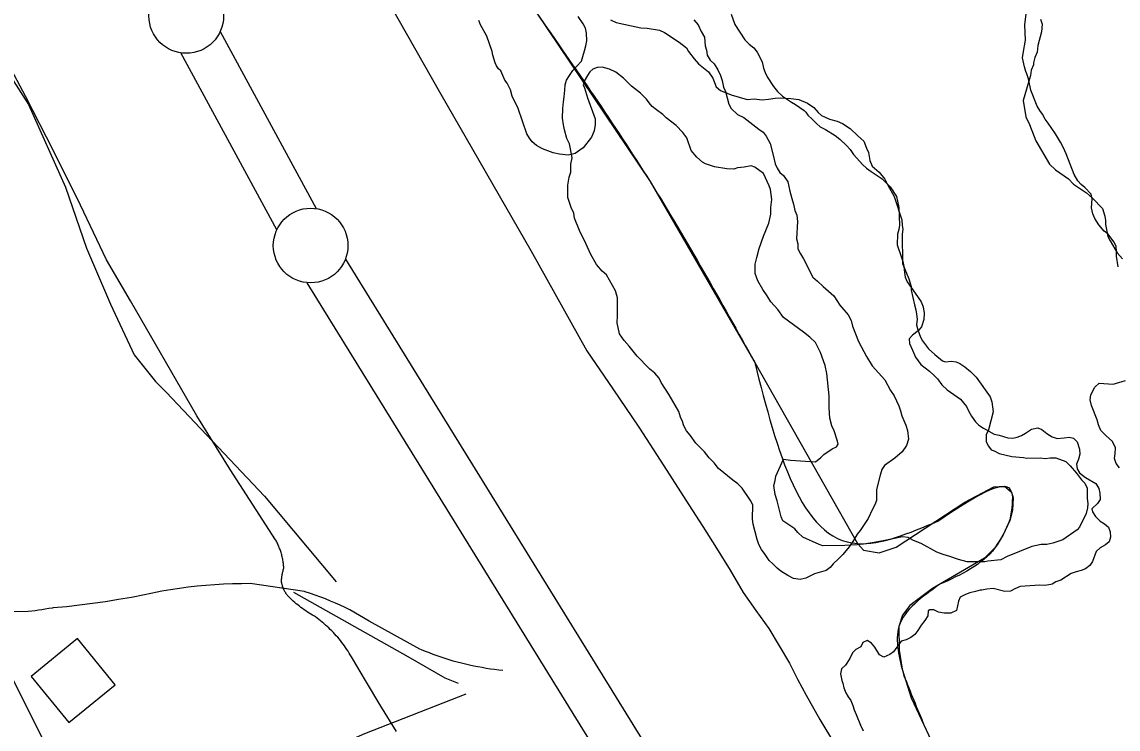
# Model space of a CAD drawing. Extents: x 3172231 to 3210228, y 940198 to 965780.
# Drawn here: x 3186086 to 3186821, y 952806 to 953280 of the extents above; entities that cross this region are included whole.
import ezdxf

# ---------------------------------------------------------------- set-up
doc = ezdxf.new("R2010")
doc.units = 0
for name, color, linetype in [('V-BLDG-OTLN', 7, 'Continuous'), ('V-BORW-LINE', 7, 'Continuous'), ('V-LEVE-TOET', 7, 'Continuous'), ('V-ROAD-CNTR', 7, 'Continuous'), ('V-SITE-VEGE', 7, 'Continuous'), ('V-SURV-LINE', 7, 'Continuous'), ('V-TOPO-BNDY', 7, 'Continuous'), ('V-TOPO-SHOR', 7, 'Continuous')]:
    doc.layers.add(name, color=color, linetype=linetype)

msp = doc.modelspace()

# ---------------------------------------------------------------- linework, layer by layer
at = {"layer": 'V-BLDG-OTLN'}
msp.add_lwpolyline([(3186092.456, 952841.311), (3186117.756, 952810.329), (3186148.738, 952835.629), (3186123.438, 952866.611)], close=True, dxfattribs=at)
at = {"layer": 'V-BORW-LINE'}
for points in [[(3186430.764, 953286.213), (3186507.132, 953172.785)], [(3186507.132, 953172.785), (3186577.264, 953051.561)], [(3186577.264, 953051.561), (3186646.096, 952930.274)], [(3186717.951, 952957.968), (3186737.424, 952968.329)], [(3186737.424, 952968.329), (3186744.589, 952968.771)], [(3186744.589, 952968.771), (3186749.391, 952964.694)], [(3186749.391, 952964.694), (3186750.526, 952960.912)], [(3186672.047, 952927.853), (3186717.951, 952957.968)], [(3186750.526, 952960.912), (3186750.048, 952952.66)], [(3186750.048, 952952.66), (3186748.096, 952945.768)], [(3186748.096, 952945.768), (3186743.537, 952935.617)], [(3186743.537, 952935.617), (3186738.181, 952927.338)], [(3186646.096, 952930.274), (3186650.181, 952925.889)], [(3186660.631, 952924.076), (3186672.047, 952927.853)], [(3186650.181, 952925.889), (3186660.631, 952924.076)], [(3186731.138, 952920.523), (3186696.321, 952900.112)], [(3186738.181, 952927.338), (3186731.138, 952920.523)], [(3186696.321, 952900.112), (3186681.247, 952888.918)], [(3186681.247, 952888.918), (3186676.318, 952882.339)], [(3186676.318, 952882.339), (3186673.9, 952874.825)], [(3186673.9, 952874.825), (3186673.934, 952858.848)], [(3186673.934, 952858.848), (3186676.119, 952846.098)], [(3186676.119, 952846.098), (3186682.16, 952826.879)], [(3186682.16, 952826.879), (3186690.631, 952808.975)]]:
    msp.add_lwpolyline(points, dxfattribs=at)
for points in [[(3186430.764, 953286.213), (3186507.132, 953172.785), (3186577.264, 953051.561)], [(3186577.264, 953051.561), (3186646.096, 952930.274), (3186699.903, 952945.306)], [(3186699.903, 952945.306), (3186749.391, 952964.694), (3186748.214, 952946.1)], [(3186748.214, 952946.1), (3186738.181, 952927.338), (3186701.399, 952903.013)], [(3186701.399, 952903.013), (3186673.9, 952874.825), (3186677.201, 952841.795)], [(3186677.201, 952841.795), (3186690.631, 952808.975), (3186807.938, 952599.014)]]:
    msp.add_spline(points, degree=3, dxfattribs=at)
at = {"layer": 'V-LEVE-TOET'}
for points in [[(3186310.139, 953331.492), (3186366.873, 953231.37), (3186366.873, 953231.37), (3186427.215, 953126.578), (3186464.662, 953059.444), (3186464.662, 953059.444), (3186482.267, 953033.975), (3186499.532, 953008.271), (3186516.448, 952982.335), (3186533.014, 952956.178), (3186542.454, 952941.725), (3186551.69, 952927.139), (3186560.724, 952912.428), (3186569.549, 952897.599), (3186577.989, 952885.417), (3186586.711, 952873.414), (3186593.521, 952861.695), (3186600.51, 952850.081), (3186605.897, 952839.366), (3186611.647, 952828.839), (3186620.937, 952812.4), (3186630.651, 952796.206)], [(3186261.142, 952900.96), (3186261.026, 952901.285), (3186260.915, 952901.613), (3186260.811, 952901.943), (3186260.71, 952902.272), (3186260.618, 952902.606), (3186260.53, 952902.94), (3186260.448, 952903.276), (3186260.372, 952903.614), (3186260.303, 952903.952), (3186260.239, 952904.292), (3186260.182, 952904.632), (3186260.129, 952904.974), (3186260.098, 952905.197), (3186260.098, 952905.197), (3186260.143, 952905.83), (3186260.198, 952906.463), (3186260.266, 952907.095), (3186260.344, 952907.724), (3186260.432, 952908.353), (3186260.53, 952908.98), (3186260.639, 952909.604), (3186260.759, 952910.227), (3186260.891, 952910.847), (3186261.032, 952911.466), (3186261.185, 952912.082), (3186261.347, 952912.695), (3186261.521, 952913.303), (3186261.706, 952913.909), (3186261.708, 952913.919), (3186261.708, 952913.919), (3186261.661, 952914.667), (3186261.601, 952915.414), (3186261.527, 952916.162), (3186261.441, 952916.907), (3186261.343, 952917.651), (3186261.231, 952918.392), (3186261.106, 952919.132), (3186260.968, 952919.869), (3186260.817, 952920.604), (3186260.653, 952921.335), (3186260.477, 952922.064), (3186260.288, 952922.791), (3186260.086, 952923.512), (3186259.873, 952924.231), (3186259.645, 952924.946), (3186259.406, 952925.658), (3186259.156, 952926.365), (3186258.892, 952927.065), (3186258.615, 952927.764), (3186258.326, 952928.456), (3186258.027, 952929.144), (3186257.714, 952929.826), (3186257.391, 952930.502), (3186257.055, 952931.172), (3186256.709, 952931.837), (3186256.348, 952932.497), (3186256.205, 952932.755), (3186256.205, 952932.755), (3186225.786, 952979.971), (3186203.461, 953015.803), (3186203.461, 953015.803), (3186159.005, 953093.001), (3186142.834, 953120.329), (3186142.834, 953120.329), (3186125.46, 953157.035), (3186107.475, 953193.443), (3186088.883, 953229.543), (3186073.132, 953259.016)], [(3186337.142, 952804.45), (3186326.65, 952821.393), (3186316.357, 952838.457), (3186307.669, 952853.21), (3186307.669, 952853.21), (3186306.964, 952854.476), (3186306.235, 952855.73), (3186305.488, 952856.971), (3186304.716, 952858.197), (3186303.925, 952859.41), (3186303.112, 952860.61), (3186302.279, 952861.794), (3186301.425, 952862.965), (3186300.55, 952864.12), (3186299.655, 952865.259), (3186298.742, 952866.383), (3186297.808, 952867.491), (3186296.853, 952868.583), (3186295.883, 952869.658), (3186294.891, 952870.715), (3186293.884, 952871.755), (3186292.858, 952872.777), (3186291.813, 952873.781), (3186290.75, 952874.768), (3186289.673, 952875.734), (3186288.577, 952876.683), (3186287.465, 952877.612), (3186286.337, 952878.522), (3186285.194, 952879.411), (3186284.035, 952880.281), (3186282.862, 952881.129), (3186282.159, 952881.622), (3186282.159, 952881.622), (3186280.992, 952882.29), (3186279.837, 952882.976), (3186278.694, 952883.683), (3186277.563, 952884.41), (3186276.445, 952885.155), (3186275.341, 952885.921), (3186274.25, 952886.706), (3186273.174, 952887.51), (3186272.112, 952888.332), (3186271.063, 952889.173), (3186270.029, 952890.031), (3186269.011, 952890.908), (3186268.007, 952891.803), (3186267.02, 952892.714), (3186266.049, 952893.644), (3186265.095, 952894.588), (3186264.159, 952895.549), (3186264.159, 952895.549), (3186263.948, 952895.823), (3186263.741, 952896.1), (3186263.541, 952896.38), (3186263.344, 952896.665), (3186263.152, 952896.954), (3186262.965, 952897.245), (3186262.785, 952897.537), (3186262.609, 952897.836), (3186262.437, 952898.135), (3186262.273, 952898.439), (3186262.111, 952898.746), (3186261.958, 952899.055), (3186261.806, 952899.366), (3186261.663, 952899.68), (3186261.523, 952899.997), (3186261.39, 952900.314), (3186261.263, 952900.636), (3186261.142, 952900.96)]]:
    msp.add_lwpolyline(points, dxfattribs=at)
at = {"layer": 'V-ROAD-CNTR'}
msp.add_lwpolyline([(3186408.572, 952845.229), (3186405.748, 952845.533), (3186402.928, 952845.879), (3186400.114, 952846.266), (3186397.308, 952846.696), (3186394.51, 952847.167), (3186391.719, 952847.679), (3186388.94, 952848.234), (3186386.171, 952848.83), (3186383.412, 952849.465), (3186380.668, 952850.143), (3186377.934, 952850.859), (3186375.216, 952851.617), (3186372.511, 952852.416), (3186369.822, 952853.256), (3186367.149, 952854.132), (3186364.495, 952855.05), (3186361.857, 952856.006), (3186359.238, 952857.001), (3186356.639, 952858.036), (3186354.06, 952859.109), (3186352.891, 952859.61), (3186335.808, 952868.839), (3186318.869, 952878.356), (3186306.028, 952885.819), (3186302.801, 952887.406), (3186299.549, 952888.936), (3186296.268, 952890.408), (3186292.962, 952891.823), (3186289.634, 952893.181), (3186279.511, 952896.898), (3186276.097, 952898.021), (3186275.569, 952898.187), (3186239.192, 952903.446), (3186233.243, 952903.407), (3186227.295, 952903.264), (3186221.352, 952903.018), (3186215.413, 952902.668), (3186209.482, 952902.215), (3186203.559, 952901.658), (3186197.646, 952900.999), (3186191.746, 952900.237), (3186185.86, 952899.372), (3186179.99, 952898.406), (3186176.912, 952897.857), (3186168.288, 952895.995), (3186159.631, 952894.283), (3186150.946, 952892.723), (3186142.236, 952891.314), (3186133.501, 952890.056), (3186124.746, 952888.95), (3186115.974, 952887.996), (3186107.186, 952887.195), (3186106.422, 952887.132), (3186106.422, 952887.132), (3186104.165, 952886.695), (3186101.898, 952886.296), (3186099.627, 952885.938), (3186097.348, 952885.62), (3186095.064, 952885.34), (3186092.776, 952885.1), (3186090.485, 952884.901), (3186078.993, 952884.506)], dxfattribs=at)
at = {"layer": 'V-SITE-VEGE'}
for points in [[(3186544.367, 953184.636), (3186542.273, 953185.867), (3186538.493, 953189.164), (3186534.702, 953193.711), (3186531.71, 953202.014), (3186529.174, 953205.739), (3186524.55, 953210.275), (3186517.837, 953215.629), (3186515.735, 953217.691), (3186511.539, 953220.984), (3186508.604, 953223.038), (3186506.499, 953225.52), (3186504.809, 953228.003), (3186500.605, 953232.127), (3186494.731, 953236.655), (3186489.267, 953242.017), (3186484.229, 953246.138), (3186480.045, 953248.18), (3186475.038, 953249.384), (3186471.706, 953249.351), (3186468.801, 953248.075), (3186466.733, 953246.39), (3186465.093, 953243.875), (3186463.045, 953240.106), (3186462.236, 953237.602), (3186463.088, 953235.525), (3186465.232, 953228.881), (3186470.362, 953214.768), (3186470.397, 953211.021), (3186469.602, 953206.847), (3186467.976, 953202.667), (3186462.211, 953195.532), (3186460.143, 953193.846), (3186456.833, 953191.731), (3186452.262, 953190.44), (3186446.423, 953191.221), (3186442.253, 953192.013), (3186435.145, 953194.862), (3186430.961, 953196.908), (3186428.022, 953199.378), (3186426.332, 953201.862), (3186424.638, 953204.762), (3186418.648, 953221.783), (3186414.822, 953230.077), (3186413.536, 953234.231), (3186411.408, 953238.792), (3186409.723, 953240.86), (3186407.167, 953247.084), (3186405.488, 953248.317), (3186404.22, 953250.387), (3186403.368, 953252.462), (3186401.654, 953257.445), (3186401.215, 953259.939), (3186397.785, 953270.32), (3186393.552, 953277.777), (3186392.274, 953280.681)], [(3186480.569, 953281.091), (3186484.336, 953279.459), (3186494.77, 953277.056), (3186501.031, 953275.866), (3186505.199, 953275.49), (3186513.54, 953274.316), (3186516.886, 953272.682), (3186526.528, 953266.108), (3186531.56, 953262.405), (3186532.834, 953259.919), (3186536.629, 953254.956), (3186539.576, 953251.653), (3186546.29, 953246.3), (3186549.245, 953242.163), (3186551.381, 953236.35), (3186554.32, 953233.878), (3186561.426, 953231.03), (3186572.287, 953227.8), (3186576.864, 953228.259), (3186582.285, 953227.476), (3186586.447, 953227.931), (3186591.02, 953228.808), (3186594.77, 953228.842), (3186601.436, 953228.488), (3186606.857, 953227.706), (3186612.712, 953225.26), (3186616.905, 953222.385), (3186619.852, 953219.08), (3186621.953, 953217.017), (3186624.044, 953216.204), (3186627.39, 953214.57), (3186632.4, 953213.366), (3186636.164, 953211.735), (3186641.194, 953208.45), (3186646.236, 953203.498), (3186650.437, 953199.789), (3186652.147, 953195.224), (3186653.423, 953192.32), (3186654.307, 953186.914), (3186656.007, 953183.18), (3186660.629, 953179.06), (3186664.418, 953174.513), (3186666.54, 953170.368), (3186670.773, 953162.909), (3186675.92, 953147.129), (3186675.957, 953143.381), (3186676.395, 953140.887), (3186676.01, 953137.551), (3186676.192, 953117.976), (3186680.454, 953107.603), (3186682.166, 953102.62), (3186682.191, 953100.121), (3186684.364, 953090.146), (3186685.228, 953086.822), (3186685.674, 953083.909), (3186686.121, 953080.584), (3186685.74, 953076.83), (3186686.604, 953073.506), (3186688.316, 953068.525), (3186689.588, 953066.037), (3186693.805, 953060.663), (3186698.003, 953056.952), (3186703.041, 953052.833), (3186705.13, 953052.02), (3186708.876, 953052.473), (3186712.21, 953052.088), (3186714.721, 953050.861), (3186718.074, 953048.809), (3186721.852, 953045.512), (3186725.635, 953041.799), (3186734.923, 953028.556), (3186736.205, 953025.236), (3186737.1, 953018.58), (3186733.88, 953006.473), (3186732.246, 953003.124), (3186732.289, 952998.543), (3186733.981, 952995.645), (3186735.67, 952993.161), (3186737.759, 952992.348), (3186741.108, 952990.713), (3186749.457, 952988.706)], [(3186768.788, 953281.693), (3186769.829, 953278.181), (3186769.37, 953273.141), (3186766.937, 953264.056), (3186766.478, 953259.519), (3186765.002, 953255.982), (3186764.027, 953252.446), (3186764.041, 953250.938), (3186762.563, 953247.399), (3186762.094, 953243.871), (3186757.213, 953227.21), (3186758.825, 953216.151), (3186761.393, 953211.139), (3186765.522, 953200.101), (3186774.73, 953184.581), (3186778.795, 953180.589), (3186787.409, 953174.63), (3186790.966, 953171.138), (3186799.58, 953165.176), (3186803.641, 953161.69), (3186810.252, 953154.703), (3186811.809, 953149.683), (3186812.341, 953146.666), (3186812.364, 953144.149), (3186813.951, 953136.109), (3186815.489, 953133.102), (3186820.095, 953125.091), (3186823.658, 953121.095)], [(3186749.457, 952988.706), (3186757.379, 952987.948), (3186759.464, 952987.549), (3186768.627, 952987.637), (3186771.963, 952987.254), (3186775.291, 952987.699), (3186779.039, 952987.733), (3186785.723, 952985.298), (3186788.668, 952982.409), (3186792.879, 952977.45), (3186796.254, 952972.9), (3186798.355, 952970.837), (3186800.053, 952967.522), (3186800.119, 952960.442), (3186800.567, 952957.114), (3186800.178, 952954.193), (3186799.379, 952950.437), (3186794.884, 952941.231), (3186793.233, 952939.55), (3186783.716, 952932.798), (3186777.073, 952930.652), (3186772.915, 952929.781), (3186769.167, 952929.746), (3186762.931, 952928.438), (3186746.334, 952921.62), (3186742.189, 952919.498), (3186733.448, 952918.583), (3186731.374, 952918.146), (3186719.71, 952918.038), (3186713.865, 952919.648), (3186708.014, 952921.675), (3186703.422, 952922.883), (3186699.24, 952924.512), (3186688.775, 952930.246), (3186683.758, 952932.282), (3186679.989, 952934.328), (3186676.237, 952934.711), (3186663.349, 952932.089), (3186658.36, 952931.211), (3186655.866, 952930.77), (3186650.043, 952929.884), (3186645.882, 952929.429), (3186637.557, 952928.933), (3186622.979, 952928.796), (3186620.472, 952929.607), (3186609.597, 952934.504), (3186606.237, 952937.803), (3186604.127, 952940.283), (3186596.165, 952945.624), (3186594.893, 952948.111), (3186592.292, 952958.916), (3186591.004, 952963.069), (3186590.113, 952969.31), (3186590.913, 952972.65), (3186591.303, 952975.568), (3186596.611, 952986.863), (3186601.201, 952986.072), (3186617.871, 952984.979), (3186621.595, 952987.93), (3186623.657, 952990.031), (3186629.037, 952993.83), (3186631.939, 952995.106), (3186633.174, 952996.786), (3186632.738, 952998.862), (3186630.589, 953005.924), (3186628.892, 953009.239), (3186627.595, 953014.226), (3186627.114, 953021.302), (3186627.038, 953029.216), (3186625.65, 953044.197), (3186624.349, 953049.599), (3186621.353, 953058.32), (3186617.957, 953064.951), (3186614.175, 953068.664), (3186609.978, 953071.957), (3186596.558, 953081.829), (3186592.761, 953087.209), (3186588.132, 953092.163), (3186585.595, 953096.304), (3186582.64, 953100.443), (3186579.252, 953106.241), (3186577.54, 953111.224), (3186577.483, 953117.47), (3186578.689, 953122.064), (3186580.301, 953127.911), (3186583.137, 953136.265), (3186586.805, 953145.048), (3186587.999, 953150.889), (3186587.956, 953155.473), (3186588.739, 953160.894), (3186587.844, 953167.55), (3186586.987, 953170.04), (3186583.162, 953178.335), (3186577.292, 953182.447), (3186574.785, 953183.256), (3186570.21, 953182.379), (3186565.635, 953181.923), (3186563.143, 953181.065), (3186558.557, 953181.437), (3186550.218, 953182.609), (3186544.367, 953184.636)]]:
    msp.add_lwpolyline(points, dxfattribs=at)
at = {"layer": 'V-SURV-LINE'}
for points in [[(3186219.055, 953273.334), (3186283.351, 953154.675)], [(3186256.966, 953140.399), (3186192.67, 953259.058)], [(3186302.938, 953120.854), (3187215.189, 951643.809)], [(3187189.676, 951628.027), (3186277.425, 953105.072)]]:
    msp.add_lwpolyline(points, dxfattribs=at)
for centre in [(3186196.342, 953283.766), (3186279.679, 953129.967)]:
    msp.add_circle(centre, 25, dxfattribs=at)
at = {"layer": 'V-TOPO-BNDY'}
msp.add_line((3187098.67, 950801.485), (3185736.758, 953526.468), dxfattribs=at)
at = {"layer": 'V-TOPO-SHOR'}
for points in [[(3185794.423, 953168.173), (3186005.158, 953288.921), (3186042.635, 953299.528), (3186090.6, 953224.509), (3186115.43, 953169.163), (3186129.596, 953128.111), (3186145.553, 953090.62), (3186161.52, 953056.697), (3186175.742, 953038.828), (3186182.858, 953031.677), (3186248.67, 952961.963), (3186296.68, 952904.777)], [(3186454.029, 953179.629), (3186454.074, 953184.577), (3186454.822, 953188.81), (3186453.816, 953194.827), (3186453.138, 953198.016), (3186451.406, 953201.565), (3186449.694, 953207.588), (3186449.016, 953210.777), (3186448.35, 953215.377), (3186448.764, 953221.736), (3186449.159, 953226.325), (3186449.542, 953229.504), (3186449.937, 953234.095), (3186450.324, 953237.626), (3186451.062, 953240.801), (3186453.21, 953243.961), (3186455.36, 953247.123), (3186457.859, 953249.927), (3186461.074, 953253.431), (3186462.164, 953256.603), (3186463.26, 953260.48), (3186463.997, 953263.652), (3186464.734, 953267.181), (3186464.429, 953272.133), (3186463.753, 953275.672), (3186462.367, 953278.512), (3186458.879, 953283.493)], [(3186536.383, 953281.195), (3186539.331, 953277.89), (3186541.456, 953273.329), (3186543.574, 953269.6), (3186544.045, 953263.771), (3186544.903, 953260.865), (3186545.352, 953257.537), (3186547.465, 953254.223), (3186549.988, 953251.749), (3186552.526, 953247.606), (3186554.226, 953243.875), (3186555.508, 953240.555), (3186556.382, 953235.982), (3186557.658, 953233.078), (3186559.819, 953224.767), (3186561.512, 953221.867), (3186565.717, 953217.74), (3186569.901, 953215.698), (3186579.971, 953207.877), (3186582.906, 953205.823), (3186585.011, 953203.345), (3186587.557, 953198.368), (3186589.711, 953190.475), (3186591.016, 953184.657), (3186592.294, 953181.753), (3186593.985, 953178.853), (3186596.505, 953176.794), (3186599.46, 953172.655), (3186600.766, 953166.421), (3186602.063, 953161.434), (3186603.347, 953157.699), (3186604.219, 953153.541), (3186605.499, 953150.222), (3186605.954, 953146.06), (3186605.231, 953134.391), (3186606.095, 953131.067), (3186606.126, 953127.735), (3186607.824, 953124.419), (3186609.937, 953121.105), (3186613.331, 953114.474), (3186614.607, 953111.57), (3186616.3, 953108.67), (3186619.239, 953106.198), (3186623.022, 953102.485), (3186630.161, 953096.304), (3186634.384, 953090.096), (3186639.861, 953083.484), (3186641.978, 953079.754), (3186642.847, 953076.012), (3186646.693, 953065.635), (3186652.2, 953055.69)], [(3186561.574, 953285.009), (3186563.931, 953278.15), (3186570.554, 953267.806), (3186573.581, 953264.836), (3186576.602, 953262.393), (3186578.924, 953259.417), (3186582.158, 953253.095), (3186583.082, 953248.87), (3186584.167, 953245.882), (3186585.603, 953243.072), (3186589.9, 953236.41), (3186592.576, 953233.258), (3186595.782, 953229.936), (3186601.815, 953226.112), (3186604.654, 953224.552), (3186610.337, 953220.37), (3186611.582, 953219.323), (3186612.835, 953217.218), (3186615.682, 953214.599), (3186618.711, 953211.629), (3186621.199, 953209.534), (3186624.744, 953207.627), (3186631.132, 953203.629)], [(3186819.763, 953122.832), (3186819.732, 953126.182), (3186819.349, 953129.355), (3186818.088, 953132.167), (3186813.801, 953137.772), (3186811.313, 953139.689), (3186807.924, 953143.889), (3186805.239, 953148.1), (3186803.797, 953151.26), (3186802.879, 953155.133), (3186803.35, 953161.312), (3186802.791, 953164.482), (3186798.517, 953168.852), (3186796.029, 953170.945), (3186793.713, 953173.219), (3186791.202, 953177.605), (3186785.957, 953191.493), (3186784.155, 953195.532), (3186782.18, 953199.218), (3186778.777, 953204.832), (3186773.945, 953212.018), (3186771.981, 953214.648), (3186770.185, 953217.982), (3186768.397, 953220.435), (3186766.607, 953223.417), (3186762.274, 953234.138), (3186760.615, 953241.708), (3186759.701, 953245.05), (3186758.981, 953246.631), (3186758.071, 953249.623), (3186756.781, 953255.608), (3186757.105, 953258.61), (3186758.786, 953267.623), (3186758.159, 953277.849), (3186759.148, 953285.267)], [(3186631.132, 953203.629), (3186634.331, 953201.188), (3186638.781, 953196.998), (3186641.1, 953194.372), (3186643.422, 953191.042), (3186645.564, 953188.417), (3186649.484, 953184.218), (3186652.155, 953181.773), (3186655.174, 953179.508), (3186662.628, 953174.64), (3186667.972, 953169.221), (3186672.266, 953162.735), (3186673.745, 953155.516), (3186674.208, 953143.701), (3186673.882, 953140.698), (3186673.03, 953137.516), (3186672.743, 953130.456), (3186675.287, 953122.541), (3186676.553, 953119.201), (3186677.114, 953115.854), (3186677.505, 953111.801), (3186678.062, 953108.807), (3186679.326, 953105.643), (3186684.865, 953098.11), (3186688.802, 953092.149), (3186690.067, 953088.808), (3186690.813, 953084.581), (3186690.497, 953080.52), (3186688.957, 953075.568), (3186686.864, 953072.901), (3186683.012, 953069.866), (3186680.741, 953067.552), (3186680.946, 953064.38), (3186682.928, 953059.811), (3186685.089, 953055.244), (3186688.662, 953050.339), (3186694.35, 953045.804), (3186697.553, 953042.837), (3186699.693, 953040.564), (3186702.726, 953036.709), (3186706.111, 953033.213), (3186715.166, 953027.125), (3186719.27, 953022.046), (3186720.71, 953018.883), (3186722.504, 953015.725), (3186725.187, 953011.869), (3186727.501, 953009.598), (3186730.517, 953007.685), (3186737.612, 953003.695), (3186741.145, 953003.022), (3186746.807, 953001.133), (3186750.164, 953000.814), (3186753.154, 953001.545), (3186755.968, 953002.631), (3186758.776, 953004.244), (3186762.806, 953006.929), (3186767.031, 953007.851), (3186769.69, 953006.64), (3186772.891, 953004.023), (3186776.616, 953001.766), (3186779.977, 953000.738), (3186784.558, 953001.133), (3186787.907, 953001.695), (3186790.913, 953000.841), (3186793.405, 952998.393), (3186794.864, 952993.468), (3186795.068, 952990.295), (3186794.218, 952986.935), (3186792.84, 952983.394), (3186793.397, 952980.399), (3186794.835, 952977.592), (3186798.921, 952974.454), (3186805.839, 952970.461), (3186807.811, 952967.128), (3186808.544, 952964.136), (3186808.761, 952959.729), (3186806.844, 952957.241), (3186803.172, 952953.677), (3186803.545, 952951.564), (3186805.515, 952948.408), (3186808.72, 952945.262), (3186811.735, 952943.525), (3186814.404, 952941.258), (3186815.491, 952938.092), (3186815.7, 952934.565), (3186814.67, 952931.559), (3186812.22, 952929.419), (3186808.71, 952927.444), (3186806.087, 952924.95), (3186803.68, 952918.224), (3186801.765, 952915.56), (3186798.962, 952913.418), (3186795.974, 952912.33), (3186792.629, 952911.419), (3186789.291, 952910.151), (3186782.275, 952905.852), (3186778.934, 952904.587), (3186776.655, 952903.153), (3186775.774, 952902.969), (3186771.547, 952902.223), (3186768.371, 952902.371)], [(3186652.2, 953055.69), (3186656.005, 953049.479), (3186664.424, 953039.978), (3186668.24, 953032.933), (3186670.773, 953029.207), (3186673.751, 953022.572), (3186675.031, 953019.25), (3186675.895, 953015.926), (3186678.453, 953009.702), (3186679.737, 953005.967), (3186680.208, 953000.14), (3186678.998, 952995.962), (3186676.121, 952991.772), (3186671.162, 952987.559), (3186664.129, 952982.497), (3186662.487, 952979.982), (3186661.273, 952976.222), (3186658.862, 952966.618), (3186658.934, 952959.123), (3186657.709, 952956.194), (3186656.073, 952953.263), (3186653.216, 952946.99), (3186647.875, 952939.026), (3186645.814, 952936.509), (3186643.355, 952932.321), (3186640.479, 952928.128), (3186636.361, 952923.09), (3186633.473, 952920.147), (3186629.756, 952916.782), (3186627.696, 952914.263), (3186625.217, 952912.156), (3186617.322, 952910.002), (3186611.52, 952907.032), (3186607.779, 952906.164), (3186603.189, 952906.954), (3186599.423, 952909), (3186594.815, 952911.873), (3186592.296, 952913.934), (3186589.353, 952916.821), (3186586.834, 952918.88), (3186584.296, 952923.021), (3186581.767, 952926.33), (3186580.069, 952929.646), (3186578.789, 952932.966), (3186576.192, 952943.355), (3186575.746, 952946.683), (3186576.072, 952956.266), (3186574.38, 952959.166), (3186568.887, 952967.446), (3186565.944, 952970.334), (3186562.59, 952972.799), (3186552.935, 952980.625), (3186549.986, 952984.346), (3186546.623, 952987.645), (3186543.668, 952991.784), (3186537.784, 952997.56), (3186533.985, 953002.94), (3186531.458, 953005.832), (3186529.762, 953009.147), (3186528.9, 953012.055), (3186527.624, 953014.959), (3186526.34, 953018.695), (3186519.987, 953029.881), (3186514.496, 953038.161), (3186513.219, 953041.065), (3186510.273, 953044.369), (3186506.915, 953047.252), (3186503.972, 953050.142), (3186501.025, 953053.445), (3186498.504, 953055.922), (3186493.025, 953062.535), (3186489.658, 953066.252), (3186486.701, 953070.806), (3186485.829, 953074.964), (3186484.968, 953077.872), (3186485.335, 953083.289), (3186485.226, 953094.95), (3186483.934, 953099.519), (3186478.001, 953110.294), (3186475.062, 953112.766), (3186471.271, 953117.312), (3186467.46, 953123.942), (3186464.06, 953131.407), (3186459.813, 953140.113), (3186456.403, 953148.411), (3186455.956, 953151.739), (3186454.255, 953155.473), (3186452.11, 953162.116), (3186452.032, 953170.446), (3186452.815, 953175.869), (3186454.033, 953179.211), (3186454.029, 953179.629)], [(3186820.887, 953115.787), (3186819.763, 953122.832)], [(3186821.793, 952981.02), (3186819.472, 952983.996), (3186818.383, 952987.336), (3186818.883, 952990.517), (3186819.022, 952994.4), (3186817.039, 952998.791), (3186812.419, 953002.628), (3186809.212, 953005.95), (3186807.588, 953009.817), (3186806.674, 953013.159), (3186802.879, 953022.828), (3186802.138, 953026.701), (3186802.46, 953030.055), (3186805.059, 953035.02), (3186808.032, 953037.694), (3186817.39, 953037.076), (3186825.657, 953039.445)], [(3185963.18, 952900.252), (3186094.632, 952691.273), (3186151.8, 952732.149), (3186207.142, 952755.196), (3186316.045, 952803.078), (3186383.879, 952829.66)], [(3186768.371, 952902.371), (3186755.147, 952901.541), (3186751.634, 952899.921), (3186748.65, 952898.305), (3186744.772, 952898.092), (3186736.989, 952900.136), (3186732.76, 952899.745), (3186729.414, 952899.184), (3186728.355, 952899.174), (3186725.191, 952898.086), (3186721.316, 952897.345), (3186718.504, 952896.259), (3186714.992, 952894.463), (3186713.783, 952891.629), (3186712.432, 952885.442), (3186708.743, 952883.644), (3186704.156, 952883.777), (3186700.445, 952884.449), (3186697.256, 952885.829), (3186694.608, 952885.981), (3186693.557, 952885.266), (3186693.236, 952881.911), (3186691.325, 952878.718), (3186688.884, 952875.695), (3186686.449, 952871.968), (3186684.532, 952869.482), (3186681.904, 952867.34), (3186678.744, 952865.9), (3186675.402, 952864.808), (3186670.173, 952857.882), (3186667.722, 952856.094), (3186663.855, 952854.294), (3186660.844, 952855.676), (3186657.795, 952860.94), (3186655.479, 952863.565), (3186652.64, 952865.302), (3186649.652, 952864.04), (3186648.268, 952861.204), (3186644.934, 952859.41), (3186642.66, 952857.093), (3186640.932, 952853.374), (3186637.977, 952848.758), (3186635.351, 952846.442), (3186634.677, 952843.083), (3186635.603, 952838.506), (3186636.324, 952836.749), (3186636.883, 952833.578), (3186638.325, 952830.24), (3186639.939, 952827.608), (3186641.724, 952825.157), (3186642.99, 952821.817), (3186643.901, 952818.825), (3186645.339, 952815.841), (3186648.053, 952808.632), (3186649.853, 952804.767)], [(3186268.128, 952897.714), (3186344.707, 952854.724), (3186369.638, 952840.396), (3186378.546, 952836.807)]]:
    msp.add_lwpolyline(points, dxfattribs=at)

doc.saveas('drawing.dxf')
